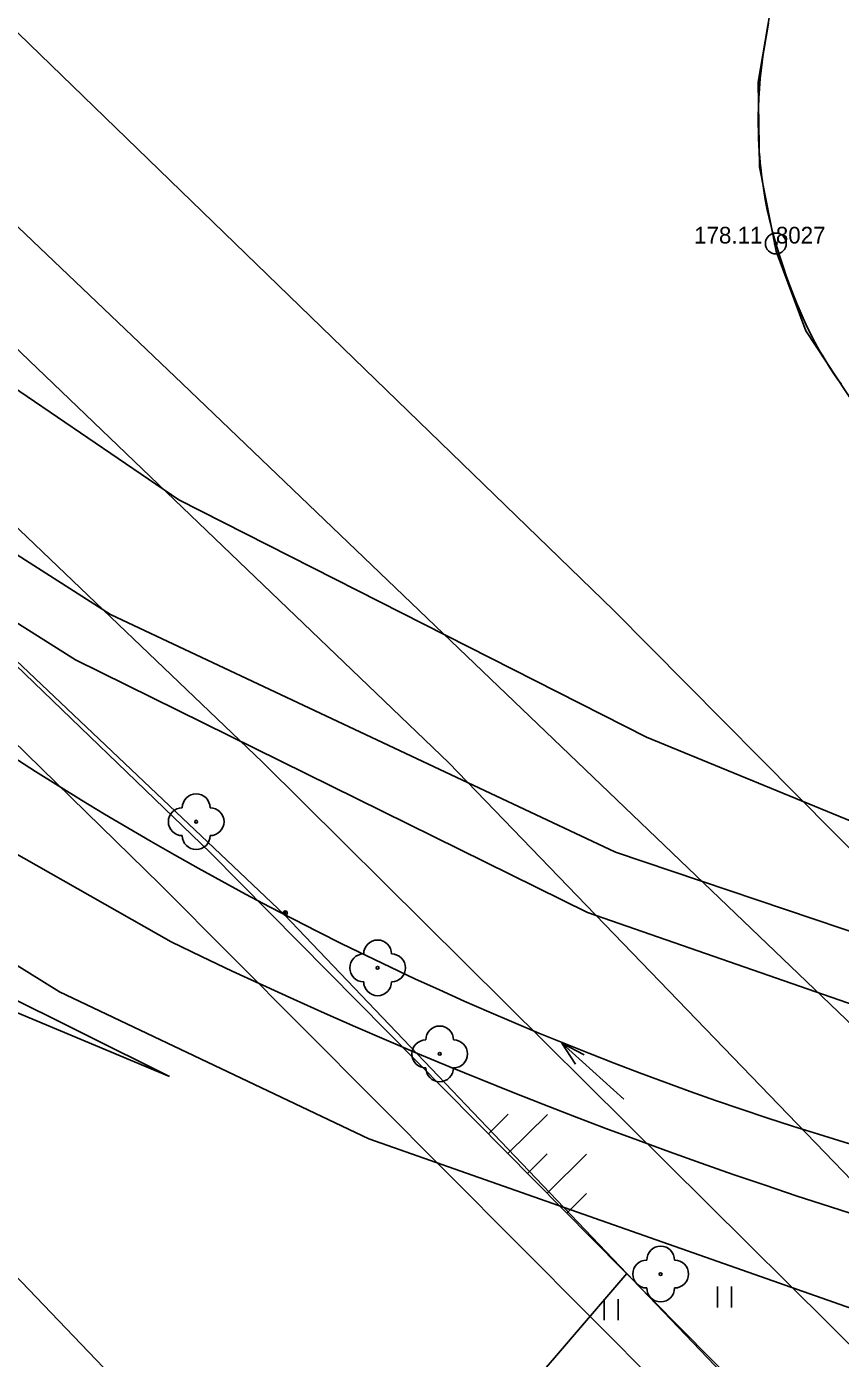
# Model space of a CAD drawing. Extents: x -540150 to -533593, y -1185082 to -1180066.
# Drawn here: x -536463.42 to -536434.18, y -1184329.22 to -1184281.38 of the extents above; entities that cross this region are included whole.
import ezdxf

# ---------------------------------------------------------------- set-up
doc = ezdxf.new("R2010")
doc.units = 0
for name, color, linetype in [('KN_HRAN_K_Ú', 7, 'Continuous'), ('KN_HRAN_PARCEL', 7, 'Continuous'), ('Vrstva 1', 7, 'Continuous'), ('Vrstva 10', 7, 'Continuous'), ('Vrstva 14', 7, 'Continuous'), ('Vrstva 15', 7, 'Continuous'), ('Vrstva 21', 7, 'Continuous'), ('Vrstva 22', 7, 'Continuous'), ('Vrstva 23', 7, 'Continuous'), ('Vrstva 36', 7, 'Continuous'), ('Vrstva 45', 7, 'Continuous'), ('Vrstva 52', 7, 'Continuous')]:
    doc.layers.add(name, color=color, linetype=linetype)

msp = doc.modelspace()

# ---------------------------------------------------------------- linework, layer by layer
at = {"layer": 'KN_HRAN_K_Ú'}
for p, q in [((-536506.241, -1184252.275), (-536448.251, -1184307.825)), ((-536448.251, -1184307.825), (-536395.501, -1184362.535))]:
    msp.add_line(p, q, dxfattribs=at)
at = {"layer": 'KN_HRAN_PARCEL'}
for p, q in [((-536442.331, -1184302.345), (-536499.921, -1184246.585)), ((-536457.831, -1184294.205), (-536496.461, -1184257.465)), ((-536437.141, -1184283.375), (-536436.621, -1184280.345)), ((-536437.091, -1184286.425), (-536437.141, -1184283.375)), ((-536436.491, -1184289.445), (-536437.091, -1184286.425)), ((-536435.421, -1184292.315), (-536436.491, -1184289.445)), ((-536433.221, -1184295.655), (-536435.421, -1184292.315)), ((-536433.411, -1184317.585), (-536457.831, -1184294.205)), ((-536468.231, -1184299.965), (-536454.161, -1184313.295)), ((-536409.481, -1184335.535), (-536442.331, -1184302.345)), ((-536454.161, -1184313.295), (-536441.851, -1184326.175)), ((-536441.851, -1184326.175), (-536538.071, -1184437.805)), ((-536441.851, -1184326.175), (-536402.711, -1184367.125))]:
    msp.add_line(p, q, dxfattribs=at)
at = {"layer": 'Vrstva 1'}
msp.add_lwpolyline([(-536611.46, -1184102.049), (-536576.683, -1184168.144), (-536532.722, -1184255.561), (-536480.83, -1184308.5), (-536426.254, -1184365.485), (-536368.683, -1184425.226)], dxfattribs=at)
at = {"layer": 'Vrstva 10'}
for points in [[(-536436.764, -1184281.262), (-536436.85, -1184281.754), (-536436.931, -1184282.245), (-536436.964, -1184282.457), (-536436.993, -1184282.664), (-536437.019, -1184282.865), (-536437.041, -1184283.06), (-536437.061, -1184283.249), (-536437.077, -1184283.433), (-536437.091, -1184283.612), (-536437.113, -1184283.959), (-536437.127, -1184284.285), (-536437.133, -1184284.592), (-536437.134, -1184284.879), (-536437.13, -1184285.15), (-536437.122, -1184285.403), (-536437.111, -1184285.641), (-536437.097, -1184285.864), (-536437.082, -1184286.073)], [(-536437.082, -1184286.073), (-536437.064, -1184286.269)], [(-536437.064, -1184286.269), (-536437.046, -1184286.453), (-536437.005, -1184286.796), (-536436.963, -1184287.097), (-536436.922, -1184287.359), (-536436.882, -1184287.588), (-536436.844, -1184287.788), (-536436.808, -1184287.963), (-536436.741, -1184288.268), (-536436.686, -1184288.496), (-536436.643, -1184288.666), (-536436.574, -1184288.921), (-536436.501, -1184289.175), (-536436.37, -1184289.602), (-536436.24, -1184290), (-536436.113, -1184290.369), (-536435.989, -1184290.713), (-536435.866, -1184291.032), (-536435.747, -1184291.329), (-536435.63, -1184291.604), (-536435.517, -1184291.861), (-536435.407, -1184292.098), (-536435.3, -1184292.32)], [(-536435.3, -1184292.32), (-536435.196, -1184292.525), (-536435.096, -1184292.716), (-536435, -1184292.894), (-536434.907, -1184293.06), (-536434.818, -1184293.213), (-536434.733, -1184293.356), (-536434.568, -1184293.622), (-536434.417, -1184293.851), (-536434.281, -1184294.049), (-536434.159, -1184294.221)]]:
    msp.add_lwpolyline(points, dxfattribs=at)
at = {"layer": 'Vrstva 14'}
for p, q in [((-536479.901, -1184283.955), (-536454.951, -1184307.805)), ((-536456.821, -1184311.065), (-536482.771, -1184286.035)), ((-536457.953, -1184298.384), (-536473.663, -1184287.684)), ((-536460.413, -1184302.504), (-536474.743, -1184293.354)), ((-536461.663, -1184304.134), (-536475.983, -1184295.134)), ((-536441.153, -1184306.904), (-536457.953, -1184298.384)), ((-536482.633, -1184300.424), (-536458.233, -1184314.264)), ((-536484.623, -1184302.234), (-536462.243, -1184316.054)), ((-536442.263, -1184311.044), (-536460.413, -1184302.504)), ((-536443.273, -1184313.204), (-536461.663, -1184304.134)), ((-536427.583, -1184312.474), (-536441.153, -1184306.904)), ((-536454.951, -1184307.805), (-536433.131, -1184329.435)), ((-536435.821, -1184332.285), (-536456.821, -1184311.065)), ((-536428.533, -1184315.674), (-536442.263, -1184311.044)), ((-536429.273, -1184318.064), (-536443.273, -1184313.204)), ((-536467.203, -1184314.664), (-536458.293, -1184319.094)), ((-536467.373, -1184315.294), (-536458.293, -1184319.094)), ((-536462.243, -1184316.054), (-536451.123, -1184321.334)), ((-536446.81, -1184316.777), (-536445.916, -1184317.16)), ((-536436.824, -1184320.58), (-536435.9, -1184320.881)), ((-536451.123, -1184321.334), (-536429.3, -1184329.01)), ((-536440.325, -1184321.804), (-536439.18, -1184322.212))]:
    msp.add_line(p, q, dxfattribs=at)
for points in [[(-536463.923, -1184307.614), (-536463.105, -1184308.138), (-536462.282, -1184308.656), (-536461.456, -1184309.166), (-536460.625, -1184309.67), (-536459.79, -1184310.167), (-536458.951, -1184310.657), (-536458.108, -1184311.14), (-536457.261, -1184311.616), (-536456.41, -1184312.086), (-536455.555, -1184312.548)], [(-536455.555, -1184312.548), (-536454.696, -1184313.003), (-536453.834, -1184313.451), (-536452.968, -1184313.892), (-536452.099, -1184314.326), (-536451.226, -1184314.752), (-536450.349, -1184315.172), (-536449.469, -1184315.584), (-536448.586, -1184315.989), (-536447.699, -1184316.386), (-536446.81, -1184316.777)], [(-536458.233, -1184314.264), (-536457.138, -1184314.79), (-536456.039, -1184315.309), (-536454.937, -1184315.821), (-536453.832, -1184316.325), (-536452.723, -1184316.822), (-536451.611, -1184317.312), (-536450.496, -1184317.795), (-536449.378, -1184318.27)], [(-536445.916, -1184317.16), (-536445.02, -1184317.535), (-536444.121, -1184317.903), (-536443.219, -1184318.264), (-536442.314, -1184318.618), (-536441.406, -1184318.963), (-536440.495, -1184319.302), (-536439.581, -1184319.633), (-536438.665, -1184319.956), (-536437.746, -1184320.272), (-536436.824, -1184320.58)], [(-536449.378, -1184318.27), (-536448.257, -1184318.738), (-536447.132, -1184319.198), (-536446.005, -1184319.651), (-536444.875, -1184320.097), (-536443.741, -1184320.535), (-536442.605, -1184320.966), (-536441.466, -1184321.389), (-536440.325, -1184321.804)], [(-536435.9, -1184320.881), (-536434.974, -1184321.174), (-536434.045, -1184321.459), (-536433.114, -1184321.737), (-536432.181, -1184322.007), (-536431.245, -1184322.269), (-536430.307, -1184322.524), (-536429.367, -1184322.771), (-536428.426, -1184323.01), (-536427.482, -1184323.241), (-536426.536, -1184323.465)], [(-536439.18, -1184322.212), (-536438.033, -1184322.613), (-536436.883, -1184323.006), (-536435.731, -1184323.391), (-536434.576, -1184323.769), (-536433.419, -1184324.139), (-536432.26, -1184324.502), (-536431.098, -1184324.857), (-536429.933, -1184325.204)]]:
    msp.add_lwpolyline(points, dxfattribs=at)
at = {"layer": 'Vrstva 15'}
for p, q in [((-536446.832, -1184321.158), (-536446.121, -1184320.455)), ((-536446.128, -1184321.869), (-536444.707, -1184320.462)), ((-536445.425, -1184322.58), (-536444.714, -1184321.877)), ((-536444.722, -1184323.291), (-536443.3, -1184321.884)), ((-536444.018, -1184324.002), (-536443.307, -1184323.298))]:
    msp.add_line(p, q, dxfattribs=at)
at = {"layer": 'Vrstva 21'}
for radius in [0.375, 0.05]:
    msp.add_circle((-536436.501, -1184289.175), radius, dxfattribs=at)
at = {"layer": 'Vrstva 22'}
for centre in [(-536457.331, -1184309.945), (-536450.811, -1184315.195), (-536448.581, -1184318.285), (-536440.641, -1184326.195)]:
    msp.add_circle(centre, 0.05, dxfattribs=at)
for centre, start, end in [((-536457.331, -1184309.445), 0, 180), ((-536457.831, -1184309.945), 90, 270), ((-536456.831, -1184309.945), 270, 90), ((-536457.331, -1184310.445), 180, 0), ((-536450.811, -1184314.695), 0, 180), ((-536451.311, -1184315.195), 90, 270), ((-536450.311, -1184315.195), 270, 90), ((-536450.811, -1184315.695), 180, 0), ((-536448.581, -1184317.785), 0, 180), ((-536449.081, -1184318.285), 90, 270), ((-536448.081, -1184318.285), 270, 90), ((-536448.581, -1184318.785), 180, 0), ((-536440.641, -1184325.695), 0, 180), ((-536441.141, -1184326.195), 90, 270), ((-536440.141, -1184326.195), 270, 90), ((-536440.641, -1184326.695), 180, 0)]:
    msp.add_arc(centre, 0.5, start, end, dxfattribs=at)
at = {"layer": 'Vrstva 23'}
for p, q in [((-536484.011, -1184287.415), (-536458.631, -1184312.195)), ((-536458.631, -1184312.195), (-536436.811, -1184334.095))]:
    msp.add_line(p, q, dxfattribs=at)
at = {"layer": 'Vrstva 36'}
for p, q in [((-536438.597, -1184327.395), (-536438.597, -1184326.645)), ((-536438.097, -1184327.395), (-536438.097, -1184326.645)), ((-536442.671, -1184327.851), (-536442.671, -1184327.101)), ((-536442.171, -1184327.851), (-536442.171, -1184327.101))]:
    msp.add_line(p, q, dxfattribs=at)
at = {"layer": 'Vrstva 45'}
msp.add_line((-536441.966, -1184319.911), (-536444.192, -1184317.9), dxfattribs=at)
msp.add_lwpolyline([(-536443.696, -1184318.658), (-536444.192, -1184317.9), (-536443.388, -1184318.316)], dxfattribs=at)
at = {"layer": 'Vrstva 52'}
for radius in [0.075, 0.025]:
    msp.add_circle((-536454.131, -1184313.225), radius, dxfattribs=at)

# ---------------------------------------------------------------- texts
at = {"layer": 'Vrstva 22'}
msp.add_text('178.11 ', height=0.6, dxfattribs=at).set_placement((-536439.438, -1184289.175))
at = {"layer": 'Vrstva 23'}
msp.add_text('8027', height=0.6, dxfattribs=at).set_placement((-536436.501, -1184289.175))

doc.saveas('drawing.dxf')
